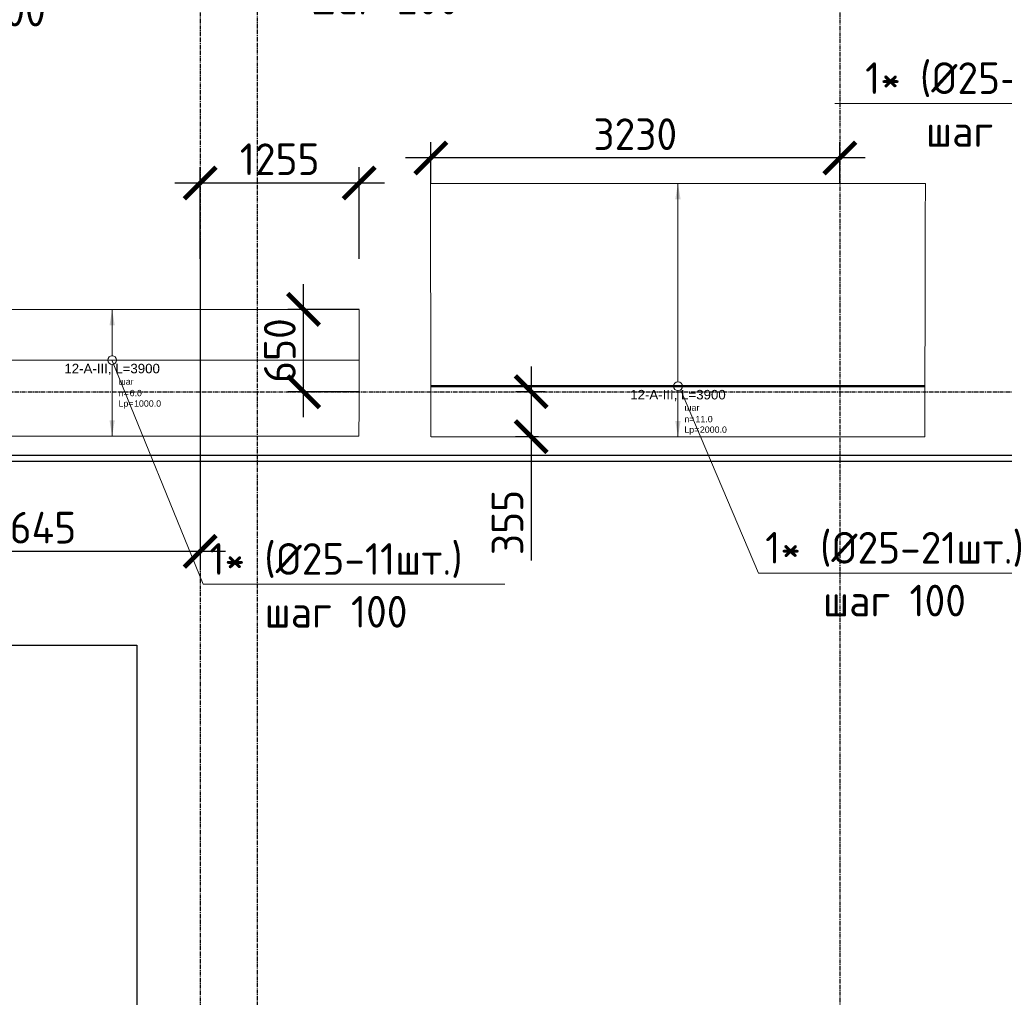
# Model space of a CAD drawing. Header units: millimetres. Extents: x -93479 to 1057970, y -66333 to 172656.
# Tile 311 of 473: x 552643 to 560417, y 30623 to 38338. Entities that reach past the tile are written whole.
import ezdxf
from ezdxf import colors
from ezdxf.entities.mleader import LeaderData, LeaderLine
from ezdxf.enums import TextEntityAlignment as Align
from ezdxf.math import Vec2, Vec3

# ---------------------------------------------------------------- set-up
doc = ezdxf.new("R2010")
doc.units = ezdxf.units.MM
doc.set_wipeout_variables(frame=1)
for name, pattern in [('01 Штриховая _4 мм_', [6, 3.5, -2.5]), ('______5', [1100, 800, -100, 100, -100]), ('GOST2.303 4', [7, 5, -2, 0]), ('осевая', [50.8, 31.75, -6.35, 6.35, -6.35])]:
    doc.linetypes.add(name, pattern=pattern)
for name, color, linetype, lineweight in [('0 Фундамент', 5, 'Continuous', 30), ('АрмСтер', 2, 'Continuous', 50), ('контур распр. стерхней', 2, 'GOST2.303 4', 20), ('Оси', 40, '______5', 18), ('подоснова', 151, 'Continuous', 5), ('РАЗМЕРЫ', 7, 'Continuous', 9), ('ТОНКИЕ', 7, 'Continuous', 9)]:
    doc.layers.add(name, color=color, linetype=linetype, lineweight=lineweight)
doc.layers.add('АрмСтер_атрибуты', color=2, linetype='Continuous', lineweight=0, plot=False)
doc.styles.add('GOST-2.304_Type-B', font='GOST_Common.ttf')
doc.styles.get("Standard").update_dxf_attribs({"font": 'arial.ttf'})
doc.styles.add('Аннотативный', font='arial.ttf')
doc.dimstyles.new('СПДС', dxfattribs={"dimscale": 100, "dimtxt": 2.5, "dimasz": 2.5, "dimexe": 1.25, "dimexo": 0, "dimtad": 1, "dimdec": 0, "dimtxsty": 'GOST-2.304_Type-B', "dimblk": 'ARCHTICK', "dimcen": 2.5, "dimdle": 2, "dimadec": 0, "dimazin": 2, "dimtfac": 0.75, "dimtdec": 0, "dimtmove": 1, "dimatfit": 3, "dimfxl": 1, "dimtolj": 1, "dimarcsym": 1})

# ---------------------------------------------------------------- blocks, each defined once
blk = doc.blocks.new('оси')
at = {"layer": 'Оси', "color": 7, "linetype": 'осевая', "lineweight": 25, "transparency": 33554687}
for p, q in [((18063.5, 151.4), (18063.5, -36280.2)), ((13013.5, -402.7), (13013.5, -35828.6)), ((13463.5, -390), (13463.5, -35834.5)), ((-11815.1, -20006.9), (53620.6, -20006.9)), ((-11416.6, -20506.9), (53620.6, -20506.9))]:
    blk.add_line(p, q, dxfattribs=at)
blk = doc.blocks.new('_None')
blk = doc.blocks.new('*U543')
at = {"layer": 'РАЗМЕРЫ'}
for p, q in [((112.5, 1600), (-112.5, 1600)), ((112.5, -400), (-112.5, -400))]:
    blk.add_line(p, q, dxfattribs=at)
at = {"layer": 'РАЗМЕРЫ', "ltscale": 15}
blk.add_line((0, -400), (0, 1600), dxfattribs=at)
at = {"layer": 'РАЗМЕРЫ'}
for points in [[(0, 1600), (20.9, 1474.8), (-20.9, 1474.8)], [(0, -400), (20.9, -274.8), (-20.9, -274.8)]]:
    blk.add_solid(points, dxfattribs=at)
at = {"layer": 'АрмСтер_атрибуты', "color": 215, "ltscale": 15, "style": 'Аннотативный'}
for s, p in [('шаг', (51.4, -194.2)), ('n=', (51.4, -285.1)), ('Lр=', (50.2, -367.8))]:
    blk.add_text(s, height=50, dxfattribs=at).set_placement(p)
at = {"layer": 'АрмСтер_атрибуты', "style": 'Аннотативный', "flags": 8}
blk.add_attdef('ПОЗ', (110, 29.6), '', height=75, dxfattribs=at)
at = {"layer": 'АрмСтер_атрибуты', "flags": 9}
for tag, p in [('МАССА', (-1521, -210.5)), ('ОБОЗНАЧЕНИЕ', (-1521, -324.4))]:
    blk.add_attdef(tag, p, '', height=75, dxfattribs=at)
at = {"layer": 'АрмСтер_атрибуты', "color": 215, "style": 'Аннотативный'}
for tag, p, flags in [('ШАГ', (190.9, -194.2), 10), ('КОЛ', (138, -285.1), 8), ('ШИРИНА', (172.9, -367.8), 8)]:
    blk.add_attdef(tag, p, '', height=50, dxfattribs=dict(at, flags=flags))
at = {"linetype": 'Continuous', "lineweight": 0}
blk.add_wipeout([(35, 0), (28.3, 20.6), (10.8, 33.3), (-10.8, 33.3), (-28.3, 20.6), (-35, 0), (-28.3, -20.6), (-10.8, -33.3), (10.8, -33.3), (28.3, -20.6)], dxfattribs=at)
at = {"color": 0, "linetype": 'ByBlock', "lineweight": -2, "ltscale": 100}
blk.add_line((-1950, 0), (1950, 0), dxfattribs=at)
at = {"layer": 'РАЗМЕРЫ'}
blk.add_circle((0, 0), 35, dxfattribs=at)
at = {"layer": 'АрмСтер_атрибуты', "style": 'Аннотативный', "flags": 8}
blk.add_attdef('НАИМЕНОВАНИЕ', text='', height=75, dxfattribs=at).set_placement((0, -29.3), align=Align.TOP_CENTER)
blk = doc.blocks.new('*U540')
at = {"layer": 'РАЗМЕРЫ'}
for p, q in [((112.5, 400), (-112.5, 400)), ((112.5, -600), (-112.5, -600))]:
    blk.add_line(p, q, dxfattribs=at)
at = {"layer": 'РАЗМЕРЫ', "ltscale": 15}
blk.add_line((0, -600), (0, 400), dxfattribs=at)
at = {"layer": 'РАЗМЕРЫ'}
for points in [[(0, 400), (20.9, 274.8), (-20.9, 274.8)], [(0, -600), (20.9, -474.8), (-20.9, -474.8)]]:
    blk.add_solid(points, dxfattribs=at)
at = {"layer": 'АрмСтер_атрибуты', "color": 215, "ltscale": 15, "style": 'Аннотативный'}
for s, p in [('шаг', (51.4, -194.2)), ('n=', (51.4, -285.1)), ('Lр=', (50.2, -367.8))]:
    blk.add_text(s, height=50, dxfattribs=at).set_placement(p)
at = {"layer": 'АрмСтер_атрибуты', "flags": 9}
for tag, p in [('МАССА', (-1521, 189.5)), ('ОБОЗНАЧЕНИЕ', (-1521, 75.6))]:
    blk.add_attdef(tag, p, '', height=75, dxfattribs=at)
at = {"layer": 'АрмСтер_атрибуты', "style": 'Аннотативный', "flags": 8}
blk.add_attdef('ПОЗ', (110, 29.6), '', height=75, dxfattribs=at)
at = {"layer": 'АрмСтер_атрибуты', "color": 215, "style": 'Аннотативный'}
for tag, p, flags in [('ШАГ', (190.9, -194.2), 10), ('КОЛ', (138, -285.1), 8), ('ШИРИНА', (172.9, -367.8), 8)]:
    blk.add_attdef(tag, p, '', height=50, dxfattribs=dict(at, flags=flags))
at = {"linetype": 'Continuous', "lineweight": 0}
blk.add_wipeout([(35, 0), (28.3, 20.6), (10.8, 33.3), (-10.8, 33.3), (-28.3, 20.6), (-35, 0), (-28.3, -20.6), (-10.8, -33.3), (10.8, -33.3), (28.3, -20.6)], dxfattribs=at)
at = {"color": 0, "linetype": 'ByBlock', "lineweight": -2, "ltscale": 100}
blk.add_line((-1950, 0), (1950, 0), dxfattribs=at)
at = {"layer": 'РАЗМЕРЫ'}
blk.add_circle((0, 0), 35, dxfattribs=at)
at = {"layer": 'АрмСтер_атрибуты', "style": 'Аннотативный', "flags": 8}
blk.add_attdef('НАИМЕНОВАНИЕ', text='', height=75, dxfattribs=at).set_placement((0, -29.3), align=Align.TOP_CENTER)
blk = doc.blocks.new('_ArchTick')
at = {"color": 0, "linetype": 'ByBlock', "const_width": 0.15}
blk.add_lwpolyline([(-0.5, -0.5), (0.5, 0.5)], dxfattribs=at)
blk = doc.blocks.new('*D635')
at = {"layer": 'DEFPOINTS', "color": 0, "ltscale": 100, "transparency": 16777216}
for p in [(555888.6, 37247.1), (555888.6, 37045.4), (559118.1, 37045.9)]:
    blk.add_point(p, dxfattribs=at)
at = {"layer": 'РАЗМЕРЫ', "color": 0, "lineweight": -2, "transparency": 16777216}
for p, q in [((555888.6, 37045.4), (555888.6, 37372.1)), ((559118.1, 37045.9), (559118.1, 37372.1)), ((559318.1, 37247.1), (555688.6, 37247.1))]:
    blk.add_line(p, q, dxfattribs=at)
at = {"layer": 'РАЗМЕРЫ', "color": 0, "lineweight": -2, "ltscale": 100, "transparency": 16777216, "xscale": 250, "yscale": 250, "zscale": 250, "rotation": 180}
blk.add_blockref('_ArchTick', (555888.6, 37247.1), dxfattribs=at)
at = {"layer": 'РАЗМЕРЫ', "color": 0, "lineweight": -2, "ltscale": 100, "transparency": 16777216, "xscale": 250, "yscale": 250, "zscale": 250}
blk.add_blockref('_ArchTick', (559118.1, 37247.1), dxfattribs=at)
at = {"layer": 'РАЗМЕРЫ', "color": 0, "ltscale": 100, "transparency": 16777216, "insert": (557503.4, 37434.8), "char_height": 250, "attachment_point": 5, "style": 'GOST-2.304_Type-B'}
blk.add_mtext('\\A1;3230', dxfattribs=at)
blk = doc.blocks.new('*D636')
at = {"layer": 'DEFPOINTS', "color": 0, "ltscale": 100, "transparency": 16777216}
for p in [(555323, 37049.6), (554068.1, 36451.9), (555323, 36451.9)]:
    blk.add_point(p, dxfattribs=at)
at = {"layer": 'РАЗМЕРЫ', "color": 0, "lineweight": -2, "transparency": 16777216}
for p, q in [((554068.1, 36451.9), (554068.1, 37174.6)), ((555323, 36451.9), (555323, 37174.6)), ((553868.1, 37049.6), (555523, 37049.6))]:
    blk.add_line(p, q, dxfattribs=at)
at = {"layer": 'РАЗМЕРЫ', "color": 0, "lineweight": -2, "ltscale": 100, "transparency": 16777216, "xscale": 250, "yscale": 250, "zscale": 250, "rotation": 180}
blk.add_blockref('_ArchTick', (554068.1, 37049.6), dxfattribs=at)
at = {"layer": 'РАЗМЕРЫ', "color": 0, "lineweight": -2, "ltscale": 100, "transparency": 16777216, "xscale": 250, "yscale": 250, "zscale": 250}
blk.add_blockref('_ArchTick', (555323, 37049.6), dxfattribs=at)
at = {"layer": 'РАЗМЕРЫ', "color": 0, "ltscale": 100, "transparency": 16777216, "insert": (554695.6, 37237.2), "char_height": 250, "attachment_point": 5, "style": 'GOST-2.304_Type-B'}
blk.add_mtext('\\A1;1255', dxfattribs=at)
blk = doc.blocks.new('*D637')
at = {"layer": 'DEFPOINTS', "color": 0, "ltscale": 100, "transparency": 16777216}
for p in [(554068.1, 36613.2), (551423, 35051.9), (551423, 34141.8)]:
    blk.add_point(p, dxfattribs=at)
at = {"layer": 'РАЗМЕРЫ', "color": 0, "lineweight": -2, "transparency": 16777216}
for p, q in [((554068.1, 36613.2), (554068.1, 34016.8)), ((551423, 35051.9), (551423, 34016.8)), ((554268.1, 34141.8), (551223, 34141.8))]:
    blk.add_line(p, q, dxfattribs=at)
at = {"layer": 'РАЗМЕРЫ', "color": 0, "lineweight": -2, "ltscale": 100, "transparency": 16777216, "xscale": 250, "yscale": 250, "zscale": 250, "rotation": 180}
blk.add_blockref('_ArchTick', (551423, 34141.8), dxfattribs=at)
at = {"layer": 'РАЗМЕРЫ', "color": 0, "lineweight": -2, "ltscale": 100, "transparency": 16777216, "xscale": 250, "yscale": 250, "zscale": 250}
blk.add_blockref('_ArchTick', (554068.1, 34141.8), dxfattribs=at)
at = {"layer": 'РАЗМЕРЫ', "color": 0, "ltscale": 100, "transparency": 16777216, "insert": (552745.6, 34329.4), "char_height": 250, "attachment_point": 5, "style": 'GOST-2.304_Type-B'}
blk.add_mtext('\\A1;2645', dxfattribs=at)
blk = doc.blocks.new('*D1459')
at = {"layer": 'DEFPOINTS', "color": 0, "ltscale": 100, "transparency": 16777216}
for p in [(554884.6, 36051.9), (555323.4, 36051.9), (555322.5, 35402.1)]:
    blk.add_point(p, dxfattribs=at)
at = {"layer": 'РАЗМЕРЫ', "color": 0, "lineweight": -2, "transparency": 16777216}
for p, q in [((554884.6, 35202.1), (554884.6, 36251.9)), ((555323.4, 36051.9), (554759.6, 36051.9)), ((555322.5, 35402.1), (554759.6, 35402.1))]:
    blk.add_line(p, q, dxfattribs=at)
at = {"layer": 'РАЗМЕРЫ', "color": 0, "lineweight": -2, "ltscale": 100, "transparency": 16777216, "xscale": 250, "yscale": 250, "zscale": 250}
for p, rotation in [((554884.6, 36051.9), 90), ((554884.6, 35402.1), 270)]:
    blk.add_blockref('_ArchTick', p, dxfattribs=dict(at, rotation=rotation))
at = {"layer": 'РАЗМЕРЫ', "color": 0, "ltscale": 100, "transparency": 16777216, "insert": (554696.9, 35727), "char_height": 250, "attachment_point": 5, "rotation": 90, "style": 'GOST-2.304_Type-B'}
blk.add_mtext('\\A1;650', dxfattribs=at)
blk = doc.blocks.new('*D1460')
at = {"layer": 'DEFPOINTS', "color": 0, "ltscale": 100, "transparency": 16777216}
for p in [(556793, 35402.1), (556682.1, 35046.9), (556739.1, 35046.9)]:
    blk.add_point(p, dxfattribs=at)
at = {"layer": 'РАЗМЕРЫ', "color": 0, "lineweight": -2, "transparency": 16777216}
for p, q in [((556682.1, 35602.1), (556682.1, 34846.9)), ((556793, 35402.1), (556557.1, 35402.1)), ((556739.1, 35046.9), (556557.1, 35046.9)), ((556682.1, 35046.9), (556682.1, 34069.8))]:
    blk.add_line(p, q, dxfattribs=at)
at = {"layer": 'РАЗМЕРЫ', "color": 0, "lineweight": -2, "ltscale": 100, "transparency": 16777216, "xscale": 250, "yscale": 250, "zscale": 250}
for p, rotation in [((556682.1, 35402.1), 90), ((556682.1, 35046.9), 270)]:
    blk.add_blockref('_ArchTick', p, dxfattribs=dict(at, rotation=rotation))
at = {"layer": 'РАЗМЕРЫ', "color": 0, "ltscale": 100, "transparency": 16777216, "insert": (556494.5, 34370), "char_height": 250, "attachment_point": 5, "rotation": 90, "style": 'GOST-2.304_Type-B'}
blk.add_mtext('\\A1;355', dxfattribs=at)

msp = doc.modelspace()

# ---------------------------------------------------------------- linework, layer by layer
at = {"layer": '0 Фундамент', "color": 7}
for points in [[(546548.5, 34902.1), (593068.3, 34902.1), (593068.3, 52302.1), (589118.3, 52302.1)], [(549368.3, 34852.1), (549368.3, 33402.1), (553568.3, 33402.1), (553568.3, 29902.1), (557468.3, 29902.1), (557468.3, 22752.1), (583068.3, 22752.1), (583068.3, 28902.1), (586668.3, 28902.1), (586668.3, 34852.1), (549368.3, 34852.1)]]:
    msp.add_lwpolyline(points, dxfattribs=at)
at = {"layer": 'контур распр. стерхней', "color": 7, "linetype": '01 Штриховая _4 мм_'}
for points in [[(559789.5, 35045.9), (555889.5, 35045.9), (555886.9, 37045.9), (559794.1, 37045.9)], [(555322, 35051.9), (551422, 35051.9), (551422, 36051.9), (555323.4, 36051.9)]]:
    msp.add_lwpolyline(points, close=True, dxfattribs=at)

# ---------------------------------------------------------------- block references
at = {"color": 7}
msp.add_blockref('оси', (541054.6, 55409), dxfattribs=at)

# ---------------------------------------------------------------- dimensions: what is measured, and where the dimension line sits
at = {"layer": 'РАЗМЕРЫ', "color": 7}
dim = msp.add_linear_dim(base=(555323, 37049.6), p1=(554068.1, 36451.9), p2=(555323, 36451.9), dimstyle='СПДС', dxfattribs=at)
dim.commit()
dim.dimension.update_dxf_attribs({"geometry": '*D636', "text_midpoint": (554695.6, 37237.2)})

# ---------------------------------------------------------------- leaders
at = {"layer": 'подоснова', "color": 7, "ltscale": 0.3}
ml = msp.add_multileader_mtext('Standard', dxfattribs=at)
ml.set_content('4* (%%C20-25шт.)\\Pшаг 100', color=7, style='GOST-2.304_Type-B')
ml.set_leader_properties(color=7, linetype='ByLayer', lineweight=15)
ml.set_arrow_properties(name='NONE')
ml.build(insert=Vec2(0, 0))
ml.multileader.update_dxf_attribs({"text_left_attachment_type": 6, "text_right_attachment_type": 6, "dogleg_length": 0.1, "arrow_head_size": 18})
ctx = ml.context
ctx.base_point, ctx.char_height, ctx.arrow_head_size, ctx.landing_gap_size, ctx.plane_origin = Vec3(551149, 38652.7), 250, 18, 20, Vec3(544884.5, 43725)
ctx.left_attachment, ctx.right_attachment, ctx.text_align_type = 6, 6, 1
notes = []
notes.append((ctx, [(0, (1, 1, 0), (553421.9, 38627.7), (-1, 0), 0.1, [(0, [(553543.1, 40941.2)], 0, [])])]))
ctx.mtext.insert, ctx.mtext.alignment, ctx.mtext.flow_direction = Vec3(552285, 38952.7), 2, 5
ml = msp.add_multileader_mtext('Standard', dxfattribs=at)
ml.set_content('1* (%%C25-27шт.)\\Pшаг 100', color=7, style='GOST-2.304_Type-B')
ml.set_leader_properties(color=7, linetype='ByLayer', lineweight=15)
ml.set_arrow_properties(name='NONE')
ml.build(insert=Vec2(0, 0))
ml.multileader.update_dxf_attribs({"text_left_attachment_type": 6, "text_right_attachment_type": 6, "dogleg_length": 0.1, "arrow_head_size": 18})
ctx = ml.context
ctx.base_point, ctx.char_height, ctx.arrow_head_size, ctx.landing_gap_size, ctx.plane_origin = Vec3(559264.9, 37701.9), 250, 18, 20, Vec3(553834.5, 43085.9)
ctx.left_attachment, ctx.right_attachment, ctx.text_align_type = 6, 6, 1
notes.append((ctx, [(0, (1, 1, 0), (561462.7, 37676.8), (-1, 0), 0.1, [(0, [(562493.1, 40302.1)], 0, [])])]))
ctx.mtext.insert, ctx.mtext.alignment, ctx.mtext.flow_direction = Vec3(560363.3, 38001.9), 2, 5
ml = msp.add_multileader_mtext('Standard', dxfattribs=at)
ml.set_content('3 (%%C25-13шт.)\\Pшаг 200', color=7, style='GOST-2.304_Type-B')
ml.set_leader_properties(color=7, linetype='ByLayer', lineweight=15)
ml.set_arrow_properties(name='NONE')
ml.build(insert=Vec2(0, 0))
ml.multileader.update_dxf_attribs({"text_left_attachment_type": 6, "text_right_attachment_type": 6, "dogleg_length": 0.1, "arrow_head_size": 18})
ctx = ml.context
ctx.base_point, ctx.char_height, ctx.arrow_head_size, ctx.landing_gap_size, ctx.plane_origin = Vec3(554513.7, 38746.3), 250, 18, 20, Vec3(549852, 39819.4)
ctx.left_attachment, ctx.right_attachment, ctx.text_align_type = 6, 6, 1
notes.append((ctx, [(0, (1, 1, 0), (556540.4, 38721.3), (-1, 0), 0.1, [(0, [(557868.3, 39702.1)], 0, [])])]))
ctx.mtext.insert, ctx.mtext.alignment, ctx.mtext.flow_direction = Vec3(555526.6, 39046.3), 2, 5
for ctx, leaders in notes:
    for number, flags, end, landing, length, lines in leaders:
        leader = LeaderData()
        leader.index, (leader.has_last_leader_line, leader.has_dogleg_vector, leader.attachment_direction) = number, flags
        leader.last_leader_point, leader.dogleg_vector, leader.dogleg_length = Vec3(end), Vec3(landing), length
        for number, points, colour, breaks in lines:
            line = LeaderLine()
            line.index, line.vertices, line.color, line.breaks = number, Vec3.list(points), colors.encode_raw_color(colour), breaks
            leader.lines.append(line)
        ctx.leaders.append(leader)

# ---------------------------------------------------------------- next in the draw order: block references
at = {"layer": 'АрмСтер', "color": 7, "ltscale": 15}
ref = msp.add_blockref('*U543', (557840.5, 35445.9), dxfattribs=at)
ref.add_attrib('НАИМЕНОВАНИЕ', '12-A-III, L=3900', dxfattribs={"layer": 'АрмСтер_атрибуты', "height": 75, "style": 'Аннотативный', "flags": 8}).set_placement((557840.5, 35416.6), align=Align.TOP_CENTER)
ref.add_attrib('КОЛ', '11.0', (557978.6, 35160.8), dxfattribs={"layer": 'АрмСтер_атрибуты', "color": 215, "height": 50, "style": 'Аннотативный', "flags": 8})
ref.add_attrib('ШИРИНА', '2000.0', (558013.4, 35078.1), dxfattribs={"layer": 'АрмСтер_атрибуты', "color": 215, "height": 50, "style": 'Аннотативный', "flags": 8})
at = {"layer": 'ТОНКИЕ', "color": 7, "ltscale": 15}
ref = msp.add_blockref('*U540', (553373, 35651.9), dxfattribs=at)
ref.add_attrib('НАИМЕНОВАНИЕ', '12-A-III, L=3900', dxfattribs={"layer": 'АрмСтер_атрибуты', "height": 75, "style": 'Аннотативный', "flags": 8}).set_placement((553373, 35622.6), align=Align.TOP_CENTER)
ref.add_attrib('КОЛ', '6.0', (553511.1, 35366.8), dxfattribs={"layer": 'АрмСтер_атрибуты', "color": 215, "height": 50, "style": 'Аннотативный', "flags": 8})
ref.add_attrib('ШИРИНА', '1000.0', (553545.9, 35284.1), dxfattribs={"layer": 'АрмСтер_атрибуты', "color": 7, "height": 50, "style": 'Аннотативный', "flags": 8})

# ---------------------------------------------------------------- next in the draw order: dimensions: what is measured, and where the dimension line sits
at = {"layer": 'РАЗМЕРЫ', "color": 7}
for base, p1, p2, picture, middle in [((555888.5668, 37247.1396), (559118.1389, 37045.916), (555888.5668, 37045.4345), '*D635', (557503.3528, 37434.7647)), ((551423, 34141.8), (554068.1, 36613.2), (551423, 35051.9), '*D637', (552745.6, 34329.4))]:
    dim = msp.add_linear_dim(base=base, p1=p1, p2=p2, dimstyle='СПДС', dxfattribs=at)
    dim.commit()
    dim.dimension.update_dxf_attribs({"geometry": picture, "text_midpoint": middle})
dim = msp.add_linear_dim(base=(554884.6, 36051.9), p1=(555322.5, 35402.1), p2=(555323.4, 36051.9), angle=90, dimstyle='СПДС', dxfattribs=at)
dim.commit()
dim.dimension.update_dxf_attribs({"geometry": '*D1459', "text_midpoint": (554696.9, 35727)})
dim = msp.add_linear_dim(base=(556682.1, 35046.9), p1=(556793, 35402.1), p2=(556739.1, 35046.9), angle=90, dimstyle='СПДС', dxfattribs=at)
dim.commit()
dim.dimension.update_dxf_attribs({"geometry": '*D1460', "text_midpoint": (556371.6, 34370), "dimtype": 160})

# ---------------------------------------------------------------- next in the draw order: leaders
at = {"layer": 'подоснова', "color": 7, "ltscale": 0.3}
ml = msp.add_multileader_mtext('Standard', dxfattribs=at)
ml.set_content('1* (%%C25-11шт.)\\Pшаг 100', color=7, style='GOST-2.304_Type-B')
ml.set_leader_properties(color=7, linetype='ByLayer', lineweight=15)
ml.set_arrow_properties(name='NONE')
ml.build(insert=Vec2(0, 0))
ml.multileader.update_dxf_attribs({"text_left_attachment_type": 6, "text_right_attachment_type": 6, "dogleg_length": 0.1, "arrow_head_size": 18})
ctx = ml.context
ctx.base_point, ctx.char_height, ctx.arrow_head_size, ctx.landing_gap_size, ctx.plane_origin = Vec3(554092.4, 33907.4), 250, 18, 20, Vec3(544714.5, 39629.7)
ctx.left_attachment, ctx.right_attachment, ctx.text_align_type = 6, 6, 1
notes = []
notes.append((ctx, [(0, (1, 1, 0), (554091.4, 33882.3), (1, 0), 0.1, [(0, [(553373, 35645.9)], 0, [])])]))
ctx.mtext.insert, ctx.mtext.alignment, ctx.mtext.flow_direction = Vec3(555140.8, 34207.4), 2, 5
ml = msp.add_multileader_mtext('Standard', dxfattribs=at)
ml.set_content('1* (%%C25-21шт.)\\Pшаг 100', color=7, style='GOST-2.304_Type-B')
ml.set_leader_properties(color=7, linetype='ByLayer', lineweight=15)
ml.set_arrow_properties(name='NONE')
ml.build(insert=Vec2(0, 0))
ml.multileader.update_dxf_attribs({"text_left_attachment_type": 6, "text_right_attachment_type": 6, "dogleg_length": 0.1, "arrow_head_size": 18})
ctx = ml.context
ctx.base_point, ctx.char_height, ctx.arrow_head_size, ctx.landing_gap_size, ctx.plane_origin = Vec3(558477.2, 33995.7), 250, 18, 20, Vec3(549182, 39629.7)
ctx.left_attachment, ctx.right_attachment, ctx.text_align_type = 6, 6, 1
notes.append((ctx, [(0, (1, 1, 0), (558476.2, 33970.6), (1, 0), 0.1, [(0, [(557860.1, 35419)], 0, [])])]))
ctx.mtext.insert, ctx.mtext.alignment, ctx.mtext.flow_direction = Vec3(559550.6, 34295.7), 2, 5
for ctx, leaders in notes:
    for number, flags, end, landing, length, lines in leaders:
        leader = LeaderData()
        leader.index, (leader.has_last_leader_line, leader.has_dogleg_vector, leader.attachment_direction) = number, flags
        leader.last_leader_point, leader.dogleg_vector, leader.dogleg_length = Vec3(end), Vec3(landing), length
        for number, points, colour, breaks in lines:
            line = LeaderLine()
            line.index, line.vertices, line.color, line.breaks = number, Vec3.list(points), colors.encode_raw_color(colour), breaks
            leader.lines.append(line)
        ctx.leaders.append(leader)

doc.saveas('drawing.dxf')
